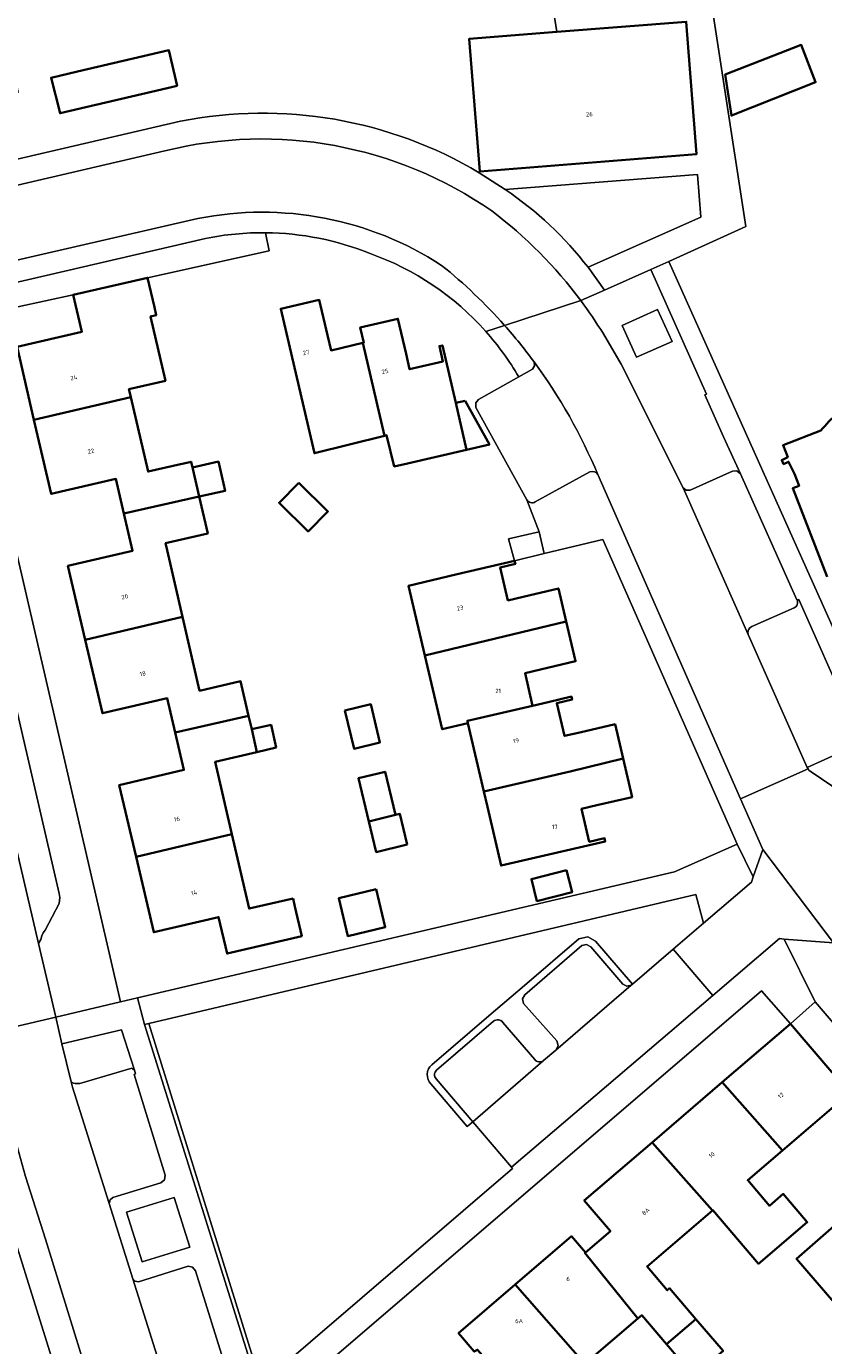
# Model space of a CAD drawing. Header units: metres. Extents: x 197700 to 204338, y 317132 to 325229.
# Tile 313 of 656: x 200709 to 200775, y 319527 to 319636. Entities that reach past the tile are written whole.
import ezdxf
from ezdxf.enums import TextEntityAlignment as Align

# ---------------------------------------------------------------- set-up
doc = ezdxf.new("R2010")
doc.units = ezdxf.units.M
for name, color, linetype, lineweight in [('B-WE-GR-BEPLANTING_CULTUUR_BODEMBEDEKKER-GV', 90, 'Continuous', 18), ('B-WE-GR-BEPLANTING_CULTUUR_HEESTERS-GV', 90, 'Continuous', 18), ('B-WE-OG-BEBOUWING-GV', 7, 'Continuous', 35), ('B-WE-OG-BEBOUWING-T18', 10, 'Continuous', 18), ('B-WE-OG-TERREIN_CULTUURSCHEIDING-GV', 7, 'Continuous', 18), ('B-WE-OG-TERREIN_ERF-GV', 7, 'Continuous', 18), ('B-WE-VH-VERHARDING_ASFALT-GV', 252, 'Continuous', 18), ('B-WE-VH-VERHARDING_BETONSTRAATSTEEN-GV', 252, 'Continuous', 18), ('B-WE-VH-VERHARDING_OPEN-GV', 252, 'Continuous', 18), ('B-WE-VH-VERHARDING_TEGEL-GV', 252, 'Continuous', 18)]:
    doc.layers.add(name, color=color, linetype=linetype, lineweight=lineweight)
doc.styles.add('NLCS-ISO-M200-T18', font='NLCS-ISO.ttf', dxfattribs={"height": 0.36})

msp = doc.modelspace()

# ---------------------------------------------------------------- linework, layer by layer
at = {"layer": 'B-WE-GR-BEPLANTING_CULTUUR_BODEMBEDEKKER-GV'}
for points in [[(200768.943, 319586.112), (200773.838, 319575.096), (200776.748, 319576.441), (200777.319, 319579.627), (200773.14, 319589.024), (200772.991, 319588.983)], [(200772.753, 319588.319), (200769.254, 319586.77)]]:
    msp.add_lwpolyline(points, dxfattribs=at)
for points in [[(200772.991, 319588.983, -0.4232323), (200772.753, 319588.319)], [(200769.254, 319586.77, 0.406836), (200768.943, 319586.112)]]:
    msp.add_lwpolyline(points, format="xyb", dxfattribs=at)
at = {"layer": 'B-WE-GR-BEPLANTING_CULTUUR_HEESTERS-GV'}
for points in [[(200703.423, 319614.113), (200703.859, 319612.232), (200713.071, 319614.226), (200713.07, 319614.229), (200719.217, 319615.648), (200729.297, 319617.864), (200728.994, 319619.375)], [(200724.015, 319618.895), (200703.423, 319614.113)], [(200751.967, 319550.833), (200752.002, 319550.864), (200753.027, 319551.72), (200753.208, 319552.081), (200753.098, 319552.471), (200750.349, 319555.582), (200750.268, 319555.954), (200750.442, 319556.293), (200755.185, 319560.376), (200755.571, 319560.456), (200755.917, 319560.264), (200758.566, 319557.181), (200758.894, 319557.005), (200759.258, 319557.084), (200759.363, 319557.174), (200756.302, 319560.737), (200755.667, 319561.089), (200754.911, 319560.932), (200750.418, 319557.064), (200747.462, 319554.553), (200742.751, 319550.495)], [(200743.141, 319550.039), (200747.854, 319554.098)], [(200748.645, 319554.004), (200751.279, 319550.927)], [(200742.675, 319548.92), (200745.689, 319545.394), (200746.145, 319545.784), (200743.117, 319549.326)]]:
    msp.add_lwpolyline(points, dxfattribs=at)
for points in [[(200728.994, 319619.375, 0.0529757), (200724.015, 319618.895)], [(200747.854, 319554.098, -0.4221481), (200748.645, 319554.004)], [(200751.279, 319550.927, 0.4215854), (200751.967, 319550.833)], [(200742.751, 319550.495, 0.4317518), (200742.675, 319548.92)], [(200743.117, 319549.326, -0.4403205), (200743.141, 319550.039)]]:
    msp.add_lwpolyline(points, format="xyb", dxfattribs=at)
for points in [[(200759.705, 319609.076), (200762.638, 319610.382), (200761.434, 319613.012), (200758.504, 319611.698)], [(200718.131, 319550.044), (200717.051, 319553.395), (200712.129, 319552.231), (200712.893, 319549.093), (200713.076, 319548.984), (200713.226, 319548.944), (200713.425, 319548.942), (200713.622, 319548.95), (200717.927, 319550.205), (200717.983, 319550.165)], [(200728.368, 319523.817), (200728.636, 319524.047), (200719.333, 319553.925), (200718.966, 319553.838)], [(200717.482, 319538.306), (200718.779, 319534.175), (200722.713, 319535.411), (200721.413, 319539.522)]]:
    msp.add_lwpolyline(points, close=True, dxfattribs=at)
at = {"layer": 'B-WE-OG-BEBOUWING-GV'}
for points in [[(200746.727, 319624.438), (200764.678, 319625.881), (200763.817, 319636.843), (200753.114, 319635.995), (200745.838, 319635.418)], [(200767.035, 319632.48), (200767.554, 319629.07), (200774.532, 319631.824), (200773.333, 319634.921)], [(200721.674, 319631.531), (200720.984, 319634.482), (200713.426, 319632.718), (200711.227, 319632.205), (200711.977, 319629.264)], [(200719.78, 319613.209), (200719.217, 319615.648), (200713.07, 319614.229), (200713.071, 319614.226), (200713.777, 319611.178), (200708.409, 319609.929), (200709.811, 319603.898), (200717.832, 319605.766), (200717.827, 319605.789), (200717.68, 319606.423), (200720.692, 319607.119), (200719.462, 319612.449), (200719.93, 319612.557)], [(200731.386, 319608.207), (200733.037, 319601.123), (200738.84, 319602.574), (200737.053, 319610.249), (200734.411, 319609.63), (200734.115, 319610.898), (200733.434, 319613.818), (200730.251, 319613.076)], [(200738.84, 319602.574), (200739, 319602.614), (200739.647, 319600.027), (200740.747, 319600.281), (200745.624, 319601.406), (200744.729, 319605.283), (200743.632, 319610.04), (200743.384, 319609.984), (200743.676, 319608.717), (200740.917, 319608.073), (200740.623, 319609.346), (200739.951, 319612.253), (200736.826, 319611.53), (200737.118, 319610.264), (200737.053, 319610.249)], [(200717.265, 319596.12), (200723.497, 319597.525), (200722.964, 319599.828), (200722.939, 319599.937), (200722.827, 319600.421), (200722.215, 319600.279), (200721.943, 319600.216), (200719.259, 319599.596), (200717.832, 319605.766), (200709.811, 319603.898), (200711.24, 319597.751), (200716.597, 319598.996)], [(200745.514, 319605.464), (200744.729, 319605.283), (200745.624, 319601.406), (200747.519, 319601.844)], [(200722.964, 319599.828), (200723.497, 319597.525), (200725.633, 319598.007), (200725.086, 319600.434), (200722.939, 319599.937)], [(200731.755, 319598.682), (200730.105, 319597.017), (200732.504, 319594.642), (200734.153, 319596.307)], [(200720.84, 319593.097), (200720.706, 319593.675), (200724.2, 319594.483), (200723.497, 319597.525), (200717.265, 319596.12), (200717.978, 319593.046), (200712.623, 319591.791), (200714.056, 319585.675), (200722.113, 319587.588)], [(200749.61, 319592.226), (200744.744, 319591.077), (200740.825, 319590.152), (200742.179, 319584.39), (200753.877, 319587.198), (200753.233, 319589.926), (200750.325, 319589.239), (200749.048, 319588.938), (200748.415, 319591.672), (200749.68, 319591.971)], [(200722.113, 319587.588), (200714.056, 319585.675), (200715.48, 319579.594), (200720.835, 319580.849), (200721.503, 319578.01), (200727.58, 319579.385), (200726.92, 319582.241), (200723.531, 319581.457)], [(200745.746, 319578.776), (200745.7, 319578.975), (200751.095, 319580.218), (200750.471, 319582.911), (200751.748, 319583.212), (200754.656, 319583.899), (200753.877, 319587.198), (200742.179, 319584.39), (200743.616, 319578.275)], [(200735.548, 319579.825), (200736.312, 319576.66), (200738.457, 319577.178), (200737.693, 319580.343)], [(200745.7, 319578.975), (200745.746, 319578.776), (200747.06, 319573.13), (200754.196, 319574.761), (200758.591, 319575.861), (200757.932, 319578.692), (200754.998, 319578.008), (200753.744, 319577.716), (200753.101, 319580.422), (200754.366, 319580.721), (200754.307, 319580.976), (200752.383, 319580.522), (200751.095, 319580.218)], [(200718.266, 319567.721), (200726.206, 319569.574), (200724.817, 319575.582), (200728.274, 319576.381), (200727.838, 319578.266), (200727.58, 319579.385), (200721.503, 319578.01), (200722.234, 319574.901), (200716.879, 319573.648)], [(200729.877, 319576.751), (200729.442, 319578.636), (200727.838, 319578.266), (200728.274, 319576.381)], [(200758.591, 319575.861), (200754.196, 319574.761), (200747.06, 319573.13), (200747.358, 319571.851), (200748.492, 319566.981), (200757.111, 319568.988), (200757.05, 319569.251), (200755.784, 319568.957), (200755.149, 319571.684), (200756.415, 319571.979), (200759.337, 319572.659)], [(200739.751, 319571.178), (200738.888, 319574.756), (200736.672, 319574.221), (200737.536, 319570.643)], [(200740.722, 319568.725), (200740.109, 319571.265), (200739.751, 319571.178), (200737.536, 319570.643), (200738.149, 319568.104)], [(200731.26, 319564.261), (200727.629, 319563.421), (200726.206, 319569.574), (200718.266, 319567.721), (200719.729, 319561.465), (200725.101, 319562.727), (200725.808, 319559.708), (200731.987, 319561.155), (200731.417, 319563.59)], [(200753.903, 319566.602), (200750.992, 319565.874), (200751.449, 319564.047), (200754.359, 319564.775)], [(200738.135, 319565.026), (200735.043, 319564.28), (200735.798, 319561.151), (200738.89, 319561.897)], [(200772.439, 319553.9), (200766.786, 319549.049), (200771.781, 319543.395), (200777.014, 319547.867), (200778.935, 319545.618), (200781.356, 319547.682), (200777.96, 319551.664), (200775.86, 319549.873)], [(200766.786, 319549.049), (200760.992, 319544.075), (200765.996, 319538.437), (200766.02, 319538.458), (200769.811, 319534.022), (200773.839, 319537.464), (200771.843, 319539.8), (200770.712, 319538.833), (200768.91, 319540.942), (200771.781, 319543.395)], [(200762.186, 319527.368), (200764.622, 319529.449), (200762.443, 319532.003), (200762.251, 319531.838), (200760.572, 319533.803), (200765.996, 319538.437), (200760.992, 319544.075), (200755.372, 319539.252), (200757.541, 319536.725), (200755.467, 319534.956), (200755.431, 319534.925), (200759.822, 319529.497), (200760.137, 319529.766)], [(200778.24, 319539.063), (200772.947, 319534.444), (200776.904, 319529.847), (200779.414, 319532.031), (200786.007, 319537.767), (200782.007, 319542.35)], [(200759.822, 319529.497), (200755.431, 319534.925), (200755.467, 319534.956), (200754.306, 319536.305), (200749.664, 319532.311), (200755.432, 319525.746)], [(200749.664, 319532.311), (200744.964, 319528.267), (200746.269, 319526.751), (200746.538, 319526.913), (200750.673, 319522.173), (200750.832, 319522.289), (200751.063, 319522.013), (200755.432, 319525.746)], [(200764.622, 319529.449), (200762.186, 319527.368), (200764.437, 319524.734), (200766.871, 319526.813)]]:
    msp.add_lwpolyline(points, close=True, dxfattribs=at)
msp.add_lwpolyline([(200777.991, 319605.479, 0.109556), (200774.974, 319602.993)], format="xyb", dxfattribs=at)
msp.add_lwpolyline([(200774.974, 319602.993), (200771.841, 319601.786), (200772.224, 319600.799), (200771.728, 319600.551), (200771.883, 319600.227), (200772.289, 319600.422), (200772.769, 319599.416), (200773.154, 319598.427), (200772.641, 319598.228), (200775.493, 319590.901)], dxfattribs=at)
at = {"layer": 'B-WE-OG-TERREIN_CULTUURSCHEIDING-GV'}
for points in [[(200742.751, 319550.495), (200747.462, 319554.553), (200750.418, 319557.064), (200754.911, 319560.932), (200755.667, 319561.089), (200756.302, 319560.737), (200759.363, 319557.174), (200762.731, 319560.065), (200765.248, 319562.226), (200764.623, 319564.597), (200719.333, 319553.925), (200728.636, 319524.047)], [(200728.636, 319524.047), (200749.427, 319541.912), (200749.342, 319542.029), (200746.145, 319545.784), (200745.689, 319545.394), (200742.675, 319548.92)]]:
    msp.add_lwpolyline(points, dxfattribs=at)
msp.add_lwpolyline([(200742.675, 319548.92, -0.4317518), (200742.751, 319550.495)], format="xyb", dxfattribs=at)
at = {"layer": 'B-WE-OG-TERREIN_ERF-GV'}
for points in [[(200765.161, 319643.201), (200768.742, 319619.877), (200762.381, 319616.998), (200777.94, 319582.279)], [(200746.683, 319624.342), (200746.727, 319624.438), (200745.838, 319635.418), (200753.114, 319635.995), (200752.171, 319641.938)], [(200706.944, 319637.389), (200708.003, 319633.108), (200708.385, 319631.521), (200708.515, 319630.981), (200705.201, 319630.23), (200705.136, 319630.539), (200699.88, 319629.329), (200701.163, 319623.768), (200721.952, 319628.612)], [(200755.688, 319616.509), (200765.027, 319620.657), (200764.753, 319624.201), (200748.828, 319622.943)], [(200728.994, 319619.375), (200729.297, 319617.864), (200719.217, 319615.648)], [(200719.217, 319615.648), (200719.78, 319613.209), (200719.93, 319612.557), (200719.462, 319612.449), (200720.692, 319607.119), (200717.68, 319606.423), (200717.827, 319605.789), (200717.832, 319605.766), (200719.259, 319599.596), (200721.943, 319600.216), (200722.215, 319600.279), (200722.827, 319600.421), (200722.939, 319599.937), (200725.086, 319600.434), (200725.633, 319598.007), (200723.497, 319597.525), (200724.2, 319594.483), (200720.706, 319593.675), (200720.84, 319593.097), (200722.113, 319587.588), (200723.531, 319581.457), (200726.92, 319582.241), (200727.58, 319579.385), (200727.838, 319578.266), (200729.442, 319578.636), (200729.877, 319576.751), (200728.274, 319576.381), (200724.817, 319575.582), (200726.206, 319569.574), (200727.629, 319563.421), (200731.26, 319564.261), (200731.417, 319563.59), (200731.987, 319561.155), (200725.808, 319559.708), (200725.101, 319562.727), (200719.729, 319561.465), (200718.266, 319567.721), (200716.879, 319573.648), (200722.234, 319574.901), (200721.503, 319578.01), (200720.835, 319580.849), (200715.48, 319579.594), (200714.056, 319585.675), (200712.623, 319591.791), (200717.978, 319593.046), (200717.265, 319596.12), (200716.597, 319598.996), (200711.24, 319597.751), (200709.811, 319603.898), (200708.409, 319609.929), (200713.777, 319611.178), (200713.071, 319614.226), (200703.859, 319612.232), (200716.971, 319555.703), (200718.389, 319556.036), (200762.845, 319566.47), (200768.024, 319568.761), (200756.908, 319593.976), (200752.057, 319592.813), (200749.61, 319592.226), (200749.114, 319594.031), (200751.64, 319594.619), (200750.615, 319597.263), (200746.406, 319604.9), (200746.385, 319605.284), (200746.63, 319605.582), (200749.946, 319607.435)], [(200775.493, 319590.901), (200772.641, 319598.228), (200773.154, 319598.427), (200772.769, 319599.416), (200772.289, 319600.422), (200771.883, 319600.227), (200771.728, 319600.551), (200772.224, 319600.799), (200771.841, 319601.786), (200774.974, 319602.993)], [(200746.269, 319526.751), (200744.964, 319528.267), (200749.664, 319532.311), (200754.306, 319536.305), (200755.467, 319534.956), (200757.541, 319536.725), (200755.372, 319539.252), (200760.992, 319544.075), (200766.786, 319549.049), (200772.439, 319553.9), (200770.059, 319556.619), (200729.057, 319521.48)], [(200777.014, 319547.867), (200771.781, 319543.395), (200768.91, 319540.942), (200770.712, 319538.833), (200771.843, 319539.8), (200773.839, 319537.464), (200769.811, 319534.022), (200766.02, 319538.458), (200765.996, 319538.437), (200760.572, 319533.803), (200762.251, 319531.838), (200762.443, 319532.003), (200764.622, 319529.449), (200766.871, 319526.813)], [(200714.884, 319514.716), (200707.086, 319539.648), (200702.601, 319537.338), (200678.808, 319524.243)], [(200776.904, 319529.847), (200772.947, 319534.444), (200778.24, 319539.063)], [(200764.437, 319524.734), (200762.186, 319527.368), (200760.137, 319529.766), (200759.822, 319529.497), (200755.432, 319525.746)]]:
    msp.add_lwpolyline(points, dxfattribs=at)
for points in [[(200767.035, 319632.48), (200773.333, 319634.921), (200774.532, 319631.824), (200767.554, 319629.07)], [(200720.984, 319634.482), (200721.674, 319631.531), (200711.977, 319629.264), (200711.227, 319632.205), (200713.426, 319632.718)], [(200739.647, 319600.027), (200739, 319602.614), (200738.84, 319602.574), (200733.037, 319601.123), (200731.386, 319608.207), (200730.251, 319613.076), (200733.434, 319613.818), (200734.115, 319610.898), (200734.411, 319609.63), (200737.053, 319610.249), (200737.118, 319610.264), (200736.826, 319611.53), (200739.951, 319612.253), (200740.623, 319609.346), (200740.917, 319608.073), (200743.676, 319608.717), (200743.384, 319609.984), (200743.632, 319610.04), (200744.729, 319605.283), (200745.514, 319605.464), (200747.519, 319601.844), (200745.624, 319601.406), (200740.747, 319600.281)], [(200730.105, 319597.017), (200731.755, 319598.682), (200734.153, 319596.307), (200732.504, 319594.642)], [(200749.61, 319592.226), (200749.68, 319591.971), (200748.415, 319591.672), (200749.048, 319588.938), (200750.325, 319589.239), (200753.233, 319589.926), (200753.877, 319587.198), (200754.656, 319583.899), (200751.748, 319583.212), (200750.471, 319582.911), (200751.095, 319580.218), (200752.383, 319580.522), (200754.307, 319580.976), (200754.366, 319580.721), (200753.101, 319580.422), (200753.744, 319577.716), (200754.998, 319578.008), (200757.932, 319578.692), (200758.591, 319575.861), (200759.337, 319572.659), (200756.415, 319571.979), (200755.149, 319571.684), (200755.784, 319568.957), (200757.05, 319569.251), (200757.111, 319568.988), (200748.492, 319566.981), (200747.358, 319571.851), (200747.06, 319573.13), (200745.746, 319578.776), (200743.616, 319578.275), (200742.179, 319584.39), (200740.825, 319590.152), (200744.744, 319591.077)], [(200736.312, 319576.66), (200735.548, 319579.825), (200737.693, 319580.343), (200738.457, 319577.178)], [(200740.109, 319571.265), (200740.722, 319568.725), (200738.149, 319568.104), (200737.536, 319570.643), (200736.672, 319574.221), (200738.888, 319574.756), (200739.751, 319571.178)], [(200750.992, 319565.874), (200753.903, 319566.602), (200754.359, 319564.775), (200751.449, 319564.047)], [(200735.043, 319564.28), (200738.135, 319565.026), (200738.89, 319561.897), (200735.798, 319561.151)]]:
    msp.add_lwpolyline(points, close=True, dxfattribs=at)
for points in [[(200721.952, 319628.612, -0.1846959), (200746.683, 319624.342)], [(200748.828, 319622.943, -0.0819896), (200755.688, 319616.509)], [(200737.657, 319617.643, 0.0940574), (200728.994, 319619.375)], [(200747.218, 319611.202, 0.126189), (200737.657, 319617.643)], [(200749.946, 319607.435, 0.050363), (200747.218, 319611.202)], [(200774.974, 319602.993, -0.109556), (200777.991, 319605.479)]]:
    msp.add_lwpolyline(points, format="xyb", dxfattribs=at)
at = {"layer": 'B-WE-VH-VERHARDING_ASFALT-GV'}
msp.add_lwpolyline([(200679.13, 319667.156), (200681.431, 319657.235), (200689.258, 319623.491), (200692.95, 319607.755), (200693.346, 319606.073), (200701.64, 319571.334), (200701.893, 319570.28), (200704.438, 319559.564), (200704.597, 319558.893), (200704.607, 319558.852), (200704.702, 319558.44), (200705.937, 319553.108), (200711.613, 319554.443), (200710.188, 319560.543), (200699.401, 319606.747), (200694.303, 319628.582), (200694.283, 319628.67), (200687.661, 319657.032), (200687.592, 319657.33), (200685.443, 319666.533)], dxfattribs=at)
msp.add_lwpolyline([(200712.129, 319552.231), (200711.613, 319554.443), (200705.937, 319553.108), (200706.585, 319550.306), (200706.854, 319549.339), (200708.557, 319543.224), (200709.107, 319541.248), (200710.76, 319536.062), (200717.147, 319515.43), (200717.147, 319515.429), (200722.877, 319517.237), (200722.156, 319519.53), (200721.078, 319522.958), (200717.987, 319532.79), (200716.029, 319539.016), (200713.005, 319548.634), (200712.893, 319549.093)], close=True, dxfattribs=at)
at = {"layer": 'B-WE-VH-VERHARDING_BETONSTRAATSTEEN-GV'}
for points in [[(200747.716, 319621.177, 0.2158694), (200720.65, 319626.15)], [(200723.393, 319620.553, -0.1951394), (200743.567, 319616.672)], [(200755.086, 319613.752, 0.0703634), (200747.716, 319621.177)], [(200743.567, 319616.672, -0.0413995), (200748.771, 319611.705)], [(200756.953, 319611.002, 0.0221211), (200755.086, 319613.752)], [(200748.771, 319611.705, -0.0224351), (200751.219, 319608.688)], [(200751.219, 319608.688, -0.0599156), (200756.501, 319599.346)], [(200756.501, 319599.346, 0.0599156), (200751.219, 319608.688)], [(200755.838, 319599.568, -0.4129343), (200756.501, 319599.346)], [(200750.615, 319597.263, 0.4154693), (200751.321, 319597.088)]]:
    msp.add_lwpolyline(points, format="xyb", dxfattribs=at)
for points in [[(200720.65, 319626.15), (200701.539, 319621.7), (200702.86, 319615.826), (200723.393, 319620.553)], [(200755.086, 319613.752), (200748.771, 319611.705)], [(200748.771, 319611.705), (200755.086, 319613.752)], [(200756.501, 319599.346), (200768.311, 319572.506), (200773.898, 319575.005), (200773.838, 319575.096), (200768.943, 319586.112), (200763.576, 319598.263), (200758.423, 319608.506), (200756.953, 319611.002)], [(200751.219, 319608.688), (200751.262, 319608.35), (200751.075, 319608.066), (200749.946, 319607.435)], [(200749.946, 319607.435), (200746.63, 319605.582), (200746.385, 319605.284), (200746.406, 319604.9), (200750.615, 319597.263)], [(200751.321, 319597.088), (200755.838, 319599.568)]]:
    msp.add_lwpolyline(points, dxfattribs=at)
for points in [[(200699.401, 319606.747), (200710.188, 319560.543), (200710.38, 319560.868), (200710.472, 319561.174), (200710.583, 319561.414), (200710.734, 319561.63), (200711.898, 319563.838), (200711.918, 319564.094), (200711.942, 319564.356), (200711.912, 319564.674), (200702.864, 319603.611), (200702.646, 319604.075), (200702.364, 319604.432), (200701.943, 319604.866), (200701.164, 319605.46), (200700.147, 319606.054), (200699.95, 319606.215), (200699.834, 319606.336)], [(200782.221, 319573.367), (200779.037, 319571.907), (200778.689, 319571.838), (200778.343, 319571.909), (200774.164, 319574.743), (200773.972, 319574.892), (200773.898, 319575.005), (200768.311, 319572.506), (200770.157, 319568.311), (200776.009, 319560.583), (200777.076, 319559.44), (200780.853, 319562.727), (200780.124, 319563.565), (200779.949, 319563.905), (200779.898, 319564.284), (200780.801, 319566.941), (200780.98, 319567.278), (200781.302, 319567.487), (200784.448, 319568.943), (200782.38, 319573.44)], [(200766.016, 319556.239), (200771.532, 319560.939), (200771.916, 319560.908), (200776.009, 319560.583), (200770.157, 319568.311), (200769.364, 319566.056), (200769.211, 319565.62), (200765.248, 319562.226), (200762.731, 319560.065)], [(200759.258, 319557.084), (200753.027, 319551.72), (200752.002, 319550.864), (200751.967, 319550.833), (200746.145, 319545.784), (200749.342, 319542.029), (200766.016, 319556.239), (200762.731, 319560.065), (200759.363, 319557.174)]]:
    msp.add_lwpolyline(points, close=True, dxfattribs=at)
at = {"layer": 'B-WE-VH-VERHARDING_OPEN-GV'}
msp.add_lwpolyline([(200752.171, 319641.938), (200753.114, 319635.995), (200763.817, 319636.843), (200764.678, 319625.881), (200746.727, 319624.438), (200746.683, 319624.342), (200748.828, 319622.943), (200764.753, 319624.201), (200765.027, 319620.657), (200755.688, 319616.509), (200757.045, 319614.621), (200760.884, 319616.326), (200762.381, 319616.998), (200768.742, 319619.877), (200765.161, 319643.201)], dxfattribs=at)
for points in [[(200749.114, 319594.031), (200749.61, 319592.226), (200752.057, 319592.813), (200751.64, 319594.619)], [(200774.495, 319555.704), (200772.439, 319553.9), (200775.86, 319549.873), (200777.96, 319551.664)]]:
    msp.add_lwpolyline(points, close=True, dxfattribs=at)
at = {"layer": 'B-WE-VH-VERHARDING_TEGEL-GV'}
for points in [[(200721.952, 319628.612), (200701.163, 319623.768), (200701.539, 319621.7), (200720.65, 319626.15)], [(200748.828, 319622.943), (200746.683, 319624.342)], [(200723.393, 319620.553), (200702.86, 319615.826), (200703.423, 319614.113), (200724.015, 319618.895)], [(200755.086, 319613.752), (200757.045, 319614.621), (200755.688, 319616.509)], [(200760.884, 319616.326), (200757.045, 319614.621), (200755.086, 319613.752)], [(200756.953, 319611.002), (200758.423, 319608.506), (200763.576, 319598.263), (200763.821, 319598.052), (200764.144, 319598.069), (200767.644, 319599.644), (200768.015, 319599.655), (200768.303, 319599.419), (200766.911, 319602.485), (200765.359, 319605.967), (200765.494, 319606.012), (200760.884, 319616.326)], [(200702.864, 319603.611), (200711.912, 319564.674), (200711.942, 319564.356), (200711.918, 319564.094), (200711.898, 319563.838), (200710.734, 319561.63), (200710.583, 319561.414), (200710.472, 319561.174), (200710.38, 319560.868), (200710.188, 319560.543), (200711.613, 319554.443), (200716.971, 319555.703), (200703.859, 319612.232)], [(200748.771, 319611.705), (200747.218, 319611.202)], [(200747.218, 319611.202), (200748.771, 319611.705)], [(200749.946, 319607.435), (200751.075, 319608.066), (200751.262, 319608.35), (200751.219, 319608.688)], [(200755.838, 319599.568), (200751.321, 319597.088)], [(200768.024, 319568.761), (200769.364, 319566.056), (200770.157, 319568.311), (200768.311, 319572.506), (200756.501, 319599.346)], [(200772.991, 319588.983), (200772.975, 319588.979), (200768.303, 319599.419), (200768.015, 319599.655), (200767.644, 319599.644), (200764.144, 319598.069), (200763.821, 319598.052), (200763.576, 319598.263), (200768.943, 319586.112)], [(200750.615, 319597.263), (200751.64, 319594.619), (200752.057, 319592.813), (200756.908, 319593.976), (200768.024, 319568.761)], [(200769.254, 319586.77), (200772.753, 319588.319)], [(200777.123, 319559.39), (200777.076, 319559.44), (200776.009, 319560.583), (200771.916, 319560.908), (200774.495, 319555.704), (200777.96, 319551.664), (200781.356, 319547.682), (200781.448, 319547.757), (200793.34, 319534.101), (200795.131, 319535.663), (200776.323, 319557.282)], [(200728.368, 319523.817), (200718.966, 319553.838), (200718.389, 319556.036), (200716.971, 319555.703), (200711.613, 319554.443), (200712.129, 319552.231), (200717.051, 319553.395), (200718.131, 319550.044), (200718.227, 319549.746), (200718.096, 319549.694), (200720.684, 319541.359), (200720.626, 319540.977), (200720.327, 319540.736), (200716.351, 319539.504), (200716.109, 319539.313), (200716.029, 319539.016), (200717.987, 319532.79), (200718.184, 319532.578), (200718.467, 319532.519), (200722.571, 319533.826), (200722.947, 319533.757), (200723.176, 319533.452), (200725.753, 319525.205)], [(200747.854, 319554.098), (200743.141, 319550.039)], [(200751.279, 319550.927), (200748.645, 319554.004)], [(200706.854, 319549.339), (200706.585, 319550.306), (200705.937, 319553.108), (200702.674, 319552.244), (200703.556, 319548.228), (200702.2, 319547.926), (200702.265, 319547.634), (200702.17, 319547.609), (200703.285, 319542.664), (200705.891, 319543.272), (200706.136, 319542.477), (200706.137, 319542.474), (200707.009, 319539.894), (200707.086, 319539.648), (200714.884, 319514.716)], [(200746.145, 319545.784), (200751.967, 319550.833)], [(200743.117, 319549.326), (200746.145, 319545.784)], [(200714.884, 319514.716), (200717.147, 319515.43), (200710.76, 319536.062), (200709.107, 319541.248), (200708.557, 319543.224)]]:
    msp.add_lwpolyline(points, dxfattribs=at)
for points in [[(200746.683, 319624.342, 0.1846959), (200721.952, 319628.612)], [(200720.65, 319626.15, -0.2158694), (200747.716, 319621.177)], [(200755.688, 319616.509, 0.0819896), (200748.828, 319622.943)], [(200743.567, 319616.672, 0.1951394), (200723.393, 319620.553)], [(200747.716, 319621.177, -0.0703634), (200755.086, 319613.752)], [(200724.015, 319618.895, -0.0529757), (200728.994, 319619.375)], [(200728.994, 319619.375, -0.0940574), (200737.657, 319617.643)], [(200737.657, 319617.643, -0.126189), (200747.218, 319611.202)], [(200748.771, 319611.705, 0.0413995), (200743.567, 319616.672)], [(200755.086, 319613.752, -0.0221211), (200756.953, 319611.002)], [(200747.218, 319611.202, -0.050363), (200749.946, 319607.435)], [(200751.219, 319608.688, 0.0224351), (200748.771, 319611.705)], [(200756.501, 319599.346, 0.4129343), (200755.838, 319599.568)], [(200751.321, 319597.088, -0.4154693), (200750.615, 319597.263)], [(200772.753, 319588.319, 0.4232323), (200772.991, 319588.983)], [(200768.943, 319586.112, -0.406836), (200769.254, 319586.77)], [(200748.645, 319554.004, 0.4221481), (200747.854, 319554.098)], [(200751.967, 319550.833, -0.4215854), (200751.279, 319550.927)], [(200743.141, 319550.039, 0.4403205), (200743.117, 319549.326)]]:
    msp.add_lwpolyline(points, format="xyb", dxfattribs=at)
for points in [[(200773.898, 319575.005), (200773.972, 319574.892), (200774.164, 319574.743), (200778.343, 319571.909), (200778.689, 319571.838), (200779.037, 319571.907), (200782.221, 319573.367), (200777.94, 319582.279), (200762.381, 319616.998), (200760.884, 319616.326), (200765.494, 319606.012), (200765.359, 319605.967), (200766.911, 319602.485), (200768.303, 319599.419), (200772.975, 319588.979), (200772.991, 319588.983), (200773.14, 319589.024), (200777.319, 319579.627), (200776.748, 319576.441), (200773.838, 319575.096)], [(200758.504, 319611.698), (200761.434, 319613.012), (200762.638, 319610.382), (200759.705, 319609.076)], [(200769.364, 319566.056), (200768.024, 319568.761), (200762.845, 319566.47), (200718.389, 319556.036), (200718.966, 319553.838), (200719.333, 319553.925), (200764.623, 319564.597), (200765.248, 319562.226), (200769.211, 319565.62)], [(200749.342, 319542.029), (200749.427, 319541.912), (200728.636, 319524.047), (200728.368, 319523.817), (200729.057, 319521.48), (200770.059, 319556.619), (200772.439, 319553.9), (200774.495, 319555.704), (200771.916, 319560.908), (200771.532, 319560.939), (200766.016, 319556.239)], [(200753.027, 319551.72), (200759.258, 319557.084), (200758.894, 319557.005), (200758.566, 319557.181), (200755.917, 319560.264), (200755.571, 319560.456), (200755.185, 319560.376), (200750.442, 319556.293), (200750.268, 319555.954), (200750.349, 319555.582), (200753.098, 319552.471), (200753.208, 319552.081)], [(200718.131, 319550.044), (200717.983, 319550.165), (200717.927, 319550.205), (200713.622, 319548.95), (200713.425, 319548.942), (200713.226, 319548.944), (200713.076, 319548.984), (200712.893, 319549.093), (200713.005, 319548.634), (200716.029, 319539.016), (200716.109, 319539.313), (200716.351, 319539.504), (200720.327, 319540.736), (200720.626, 319540.977), (200720.684, 319541.359), (200718.096, 319549.694), (200718.227, 319549.746)], [(200717.482, 319538.306), (200721.413, 319539.522), (200722.713, 319535.411), (200718.779, 319534.175)], [(200717.987, 319532.79), (200721.078, 319522.958), (200721.283, 319523.147), (200721.397, 319523.228), (200721.662, 319523.348), (200725.6, 319524.52), (200725.767, 319524.671), (200725.819, 319524.852), (200725.753, 319525.205), (200723.176, 319533.452), (200722.947, 319533.757), (200722.571, 319533.826), (200718.467, 319532.519), (200718.184, 319532.578)]]:
    msp.add_lwpolyline(points, close=True, dxfattribs=at)

# ---------------------------------------------------------------- texts
at = {"layer": 'B-WE-OG-BEBOUWING-T18', "style": 'NLCS-ISO-M200-T18'}
for s, rotation, p in [('26', 4.6, (200755.795, 319629.18)), ('27', 13.1, (200732.339, 319609.456)), ('24', 13, (200713.109, 319607.378)), ('25', 13, (200738.879, 319607.899)), ('22', 13, (200714.524, 319601.289)), ('20', 13.1, (200717.328, 319589.243)), ('23', 13, (200745.088, 319588.307)), ('18', 13.1, (200718.821, 319582.871)), ('19', 13.3, (200749.725, 319577.329)), ('16', 13.1, (200721.645, 319570.835)), ('14', 13.1, (200723.072, 319564.737)), ('12', 40.6, (200771.647, 319547.95)), ('10', 40.6, (200765.924, 319543.037)), ('8A', 40.6, (200760.466, 319538.353))]:
    msp.add_text(s, height=0.36, rotation=rotation, dxfattribs=at).set_placement(p, align=Align.MIDDLE)
for s, p in [('21', (200748.24, 319581.443)), ('17', (200752.929, 319570.185)), ('6', (200754.036, 319532.774)), ('6A', (200749.979, 319529.283))]:
    msp.add_text(s, height=0.36, dxfattribs=at).set_placement(p, align=Align.MIDDLE)

doc.saveas('drawing.dxf')
